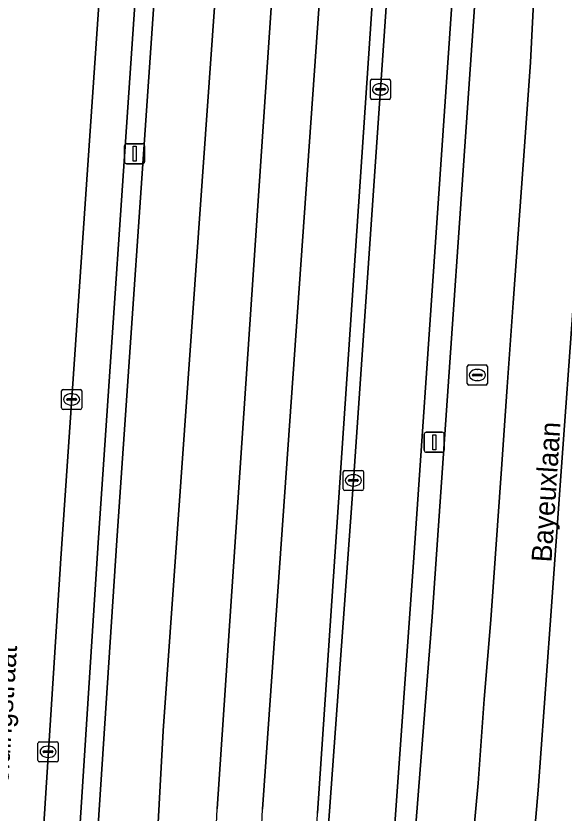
# Model space of a CAD drawing. Extents: x 160157 to 160921, y 381516 to 382045.
# Drawn here: x 160513.39 to 160540.65, y 381833.77 to 381873.44 of the extents above; entities that cross this region are included whole.
import ezdxf

# ---------------------------------------------------------------- set-up
doc = ezdxf.new("R2010")
doc.units = 0
for name, color, linetype in [('IMGEO_Berm_gesloten', 7, 'Continuous'), ('IMGEO_Berm_groen', 7, 'Continuous'), ('IMGEO_Berm_open', 7, 'Continuous'), ('IMGEO_Kolk', 7, 'Continuous'), ('IMGEO_Lichtmast', 7, 'Continuous'), ('IMGEO_Openbare_ruimte_label', 7, 'Continuous'), ('IMGEO_Parkeervlak_open', 7, 'Continuous'), ('IMGEO_Rijbaan_lokaal_open', 7, 'Continuous'), ('IMGEO_Rijbaan_regionaal_gesloten', 7, 'Continuous'), ('IMGEO_Rioolput', 7, 'Continuous')]:
    doc.layers.add(name, color=color, linetype=linetype)

msp = doc.modelspace()

# ---------------------------------------------------------------- linework, layer by layer
at = {"layer": 'IMGEO_Berm_gesloten'}
for points in [[(160537.367, 381907.526), (160535.336, 381877.881), (160533.178, 381846.489), (160532.157, 381832.058), (160528.001, 381786.763)], [(160528.742, 381777.62), (160529.18, 381786.609), (160529.545, 381792.616), (160532.528, 381824.512), (160533.226, 381832.551), (160534.083, 381843.54), (160536.45, 381877.717), (160538.181, 381902.406)]]:
    msp.add_lwpolyline(points, dxfattribs=at)
at = {"layer": 'IMGEO_Berm_groen'}
for points in [[(160534.614, 381926.093), (160532.965, 381928.317), (160530.336, 381929.12), (160526.984, 381926.458), (160523.346, 381875.055), (160520.714, 381837.873), (160520.28, 381829.952), (160520.063, 381825.981), (160517.843, 381805.586), (160514.368, 381782.689), (160510.053, 381758.978), (160509.927, 381757.953), (160509.344, 381753.204), (160510.68, 381750.562), (160513.728, 381750), (160514.409, 381749.874), (160514.559, 381750), (160516.8, 381751.896), (160523.052, 381785.526)], [(160536.923, 381926.925), (160532.965, 381928.317), (160534.614, 381926.093), (160528.389, 381833.774)], [(160532.014, 381924.443), (160531.525, 381926.029), (160530.481, 381926.358), (160529.573, 381925.76), (160523.404, 381833.99)], [(160529.573, 381925.76), (160530.481, 381926.358), (160531.525, 381926.029), (160532.014, 381924.443), (160525.658, 381833.963)], [(160528.389, 381833.774), (160534.614, 381926.093)], [(160523.404, 381833.99), (160529.573, 381925.76)], [(160525.658, 381833.963), (160532.014, 381924.443)], [(160523.992, 381779.798), (160524.523, 381784.877), (160525.11, 381791.078), (160526.59, 381807.082), (160527.114, 381812.495), (160528.774, 381830.898), (160530.173, 381850.327), (160531.52, 381869.788), (160533, 381891.221)]]:
    msp.add_lwpolyline(points, dxfattribs=at)
msp.add_lwpolyline([(160523.346, 381875.055), (160520.327, 381875.319), (160520.319, 381875.157), (160520.311, 381874.994), (160518.408, 381847.341), (160517.274, 381830.144), (160520.28, 381829.952), (160520.714, 381837.873)], close=True, dxfattribs=at)
for centre, radius, start, end in [((160092.55, 381856.358), 431.434, 350.65138, 357.02816), ((160092.55, 381856.358), 431.434, 350.65138, 357.02816), ((160083.837, 381858.802), 442.519, 350.5442, 356.78225), ((160083.837, 381858.802), 442.519, 350.5442, 356.78225), ((160153.748, 381850.796), 375.027, 349.97715, 357.39851), ((160153.748, 381850.796), 375.027, 349.97715, 357.39851)]:
    msp.add_arc(centre, radius, start, end, dxfattribs=at)
at = {"layer": 'IMGEO_Berm_open'}
for points in [[(160519.387, 381875.229), (160517.479, 381847.224), (160515.937, 381823.215)], [(160513.972, 381820.522), (160514.057, 381819.599), (160513.86, 381817.808), (160516.446, 381817.577), (160517.274, 381830.144), (160518.408, 381847.341), (160520.311, 381874.994)]]:
    msp.add_lwpolyline(points, dxfattribs=at)
at = {"layer": 'IMGEO_Kolk'}
for p, q in [((160531.017, 381869.361), (160531.017, 381870.213)), ((160531.092, 381870.287), (160531.944, 381870.287)), ((160531.505, 381870.067), (160531.53, 381870.067)), ((160532.018, 381870.213), (160532.018, 381869.361)), ((160531.276, 381869.781), (160531.276, 381869.793)), ((160531.714, 381869.744), (160531.316, 381869.744)), ((160531.319, 381869.83), (160531.717, 381869.83)), ((160531.76, 381869.793), (160531.76, 381869.781)), ((160531.944, 381869.287), (160531.092, 381869.287)), ((160531.528, 381869.507), (160531.503, 381869.507)), ((160515.66, 381853.93), (160515.66, 381854.782)), ((160515.735, 381854.856), (160516.587, 381854.856)), ((160516.148, 381854.636), (160516.173, 381854.636)), ((160516.661, 381854.782), (160516.661, 381853.93)), ((160515.919, 381854.35), (160515.919, 381854.362)), ((160516.357, 381854.313), (160515.959, 381854.313)), ((160515.962, 381854.399), (160516.36, 381854.399)), ((160516.171, 381854.076), (160516.146, 381854.076)), ((160516.403, 381854.362), (160516.403, 381854.35)), ((160516.587, 381853.856), (160515.735, 381853.856)), ((160529.67, 381849.901), (160529.67, 381850.753)), ((160529.745, 381850.827), (160530.597, 381850.827)), ((160530.158, 381850.607), (160530.183, 381850.607)), ((160530.671, 381850.753), (160530.671, 381849.901)), ((160529.929, 381850.321), (160529.929, 381850.333)), ((160530.367, 381850.284), (160529.969, 381850.284)), ((160529.972, 381850.37), (160530.37, 381850.37)), ((160530.413, 381850.333), (160530.413, 381850.321)), ((160530.597, 381849.827), (160529.745, 381849.827)), ((160530.181, 381850.047), (160530.156, 381850.047)), ((160514.489, 381836.397), (160514.489, 381837.249)), ((160514.564, 381837.323), (160515.416, 381837.323)), ((160514.977, 381837.103), (160515.002, 381837.103)), ((160515.49, 381837.249), (160515.49, 381836.397)), ((160514.748, 381836.817), (160514.748, 381836.829)), ((160515.186, 381836.78), (160514.788, 381836.78)), ((160514.791, 381836.866), (160515.189, 381836.866)), ((160515.232, 381836.829), (160515.232, 381836.817)), ((160515.416, 381836.323), (160514.564, 381836.323)), ((160515, 381836.543), (160514.975, 381836.543))]:
    msp.add_line(p, q, dxfattribs=at)
for points in [[(160531.017, 381869.361), (160531.017, 381870.213)], [(160531.092, 381870.287), (160531.944, 381870.287)], [(160532.018, 381870.213), (160532.018, 381869.361)], [(160531.944, 381869.287), (160531.092, 381869.287)], [(160515.66, 381853.93), (160515.66, 381854.782)], [(160515.735, 381854.856), (160516.587, 381854.856)], [(160516.661, 381854.782), (160516.661, 381853.93)], [(160516.587, 381853.856), (160515.735, 381853.856)], [(160529.67, 381849.901), (160529.67, 381850.753)], [(160529.745, 381850.827), (160530.597, 381850.827)], [(160530.671, 381850.753), (160530.671, 381849.901)], [(160530.597, 381849.827), (160529.745, 381849.827)], [(160514.489, 381836.397), (160514.489, 381837.249)], [(160514.564, 381837.323), (160515.416, 381837.323)], [(160515.49, 381837.249), (160515.49, 381836.397)], [(160515.416, 381836.323), (160514.564, 381836.323)]]:
    msp.add_lwpolyline(points, dxfattribs=at)
for centre, radius, start, end in [((160531.094, 381870.211), 0.0765, 91.552, 178.448), ((160531.094, 381870.211), 0.0765, 91.552, 178.448), ((160531.942, 381870.211), 0.0765, 1.552, 88.448), ((160531.942, 381870.211), 0.0765, 1.552, 88.448), ((160531.316, 381869.79), 0.0403, 85.8775, 175.7526), ((160531.313, 381869.78), 0.0366, 178.938, 274.7102), ((160531.717, 381869.787), 0.043, 264.8664, 352.4533), ((160531.721, 381869.792), 0.0386, 1.7309, 96.639), ((160531.094, 381869.363), 0.0765, 181.552, 268.448), ((160531.094, 381869.363), 0.0765, 181.552, 268.448), ((160531.942, 381869.363), 0.0765, 271.552, 358.448), ((160531.942, 381869.363), 0.0765, 271.552, 358.448), ((160515.737, 381854.78), 0.0765, 91.552, 178.448), ((160515.737, 381854.78), 0.0765, 91.552, 178.448), ((160516.585, 381854.78), 0.0765, 1.552, 88.448), ((160516.585, 381854.78), 0.0765, 1.552, 88.448), ((160515.959, 381854.359), 0.0403, 85.8775, 175.7526), ((160515.956, 381854.349), 0.0366, 178.938, 274.7102), ((160516.36, 381854.356), 0.043, 264.8664, 352.4533), ((160516.364, 381854.361), 0.0386, 1.7309, 96.639), ((160515.737, 381853.932), 0.0765, 181.552, 268.448), ((160515.737, 381853.932), 0.0765, 181.552, 268.448), ((160516.585, 381853.932), 0.0765, 271.552, 358.448), ((160516.585, 381853.932), 0.0765, 271.552, 358.448), ((160529.747, 381850.751), 0.0765, 91.552, 178.448), ((160529.747, 381850.751), 0.0765, 91.552, 178.448), ((160530.595, 381850.751), 0.0765, 1.552, 88.448), ((160530.595, 381850.751), 0.0765, 1.552, 88.448), ((160529.969, 381850.33), 0.0403, 85.8775, 175.7526), ((160529.966, 381850.32), 0.0366, 178.938, 274.7102), ((160530.37, 381850.327), 0.043, 264.8664, 352.4533), ((160530.374, 381850.332), 0.0386, 1.7309, 96.639), ((160529.747, 381849.903), 0.0765, 181.552, 268.448), ((160529.747, 381849.903), 0.0765, 181.552, 268.448), ((160530.595, 381849.903), 0.0765, 271.552, 358.448), ((160530.595, 381849.903), 0.0765, 271.552, 358.448), ((160514.566, 381837.247), 0.0765, 91.552, 178.448), ((160514.566, 381837.247), 0.0765, 91.552, 178.448), ((160515.414, 381837.247), 0.0765, 1.552, 88.448), ((160515.414, 381837.247), 0.0765, 1.552, 88.448), ((160514.788, 381836.826), 0.0403, 85.8775, 175.7526), ((160514.785, 381836.816), 0.0366, 178.938, 274.7102), ((160515.189, 381836.823), 0.043, 264.8664, 352.4533), ((160515.193, 381836.828), 0.0386, 1.7309, 96.639), ((160514.566, 381836.399), 0.0765, 181.552, 268.448), ((160514.566, 381836.399), 0.0765, 181.552, 268.448), ((160515.414, 381836.399), 0.0765, 271.552, 358.448), ((160515.414, 381836.399), 0.0765, 271.552, 358.448)]:
    msp.add_arc(centre, radius, start, end, dxfattribs=at)
for centre, major_axis, ratio, start_param, end_param in [((160531.504, 381869.787), (-0.387, 0.002), 0.722429, 4.712389, 7.853982), ((160531.529, 381869.787), (-0.39, 0.002), 0.717154, 1.570796, 4.712389), ((160516.147, 381854.356), (-0.387, 0.002), 0.722429, 4.712389, 7.853982), ((160516.172, 381854.356), (-0.39, 0.002), 0.717154, 1.570796, 4.712389), ((160530.157, 381850.327), (-0.387, 0.002), 0.722429, 4.712389, 7.853982), ((160530.182, 381850.327), (-0.39, 0.002), 0.717154, 1.570796, 4.712389), ((160514.976, 381836.823), (-0.387, 0.002), 0.722429, 4.712389, 7.853982), ((160515.001, 381836.823), (-0.39, 0.002), 0.717154, 1.570796, 4.712389)]:
    msp.add_ellipse(centre, major_axis=major_axis, ratio=ratio, start_param=start_param, end_param=end_param, dxfattribs=at)
at = {"layer": 'IMGEO_Lichtmast'}
for p, q in [((160518.795, 381866.182), (160518.795, 381866.982)), ((160518.795, 381866.982), (160518.795, 381866.182)), ((160518.895, 381867.082), (160519.685, 381867.082)), ((160519.685, 381867.082), (160518.895, 381867.082)), ((160519.785, 381866.982), (160519.785, 381866.182)), ((160519.785, 381866.182), (160519.785, 381866.982)), ((160519.685, 381866.082), (160518.895, 381866.082)), ((160518.895, 381866.082), (160519.685, 381866.082)), ((160533.698, 381851.825), (160533.698, 381852.625)), ((160533.698, 381852.625), (160533.698, 381851.825)), ((160533.798, 381852.725), (160534.588, 381852.725)), ((160534.588, 381852.725), (160533.798, 381852.725)), ((160534.688, 381852.625), (160534.688, 381851.825)), ((160534.688, 381851.825), (160534.688, 381852.625)), ((160534.588, 381851.725), (160533.798, 381851.725)), ((160533.798, 381851.725), (160534.588, 381851.725))]:
    msp.add_line(p, q, dxfattribs=at)
for points in [[(160519.215, 381866.957), (160519.365, 381866.957), (160519.365, 381866.207), (160519.215, 381866.207), (160519.215, 381866.957)], [(160534.118, 381852.6), (160534.268, 381852.6), (160534.268, 381851.85), (160534.118, 381851.85), (160534.118, 381852.6)]]:
    msp.add_lwpolyline(points, dxfattribs=at)
for centre, start, end in [((160518.895, 381866.982), 90, 180), ((160518.895, 381866.982), 90, 180), ((160519.685, 381866.982), 0, 90), ((160519.685, 381866.982), 360, 90), ((160518.895, 381866.182), 180, 270), ((160518.895, 381866.182), 180, 270), ((160519.685, 381866.182), 270, 0), ((160519.685, 381866.182), 270, 0), ((160533.798, 381852.625), 90, 180), ((160533.798, 381852.625), 90, 180), ((160534.588, 381852.625), 0, 90), ((160534.588, 381852.625), 360, 90), ((160533.798, 381851.825), 180, 270), ((160533.798, 381851.825), 180, 270), ((160534.588, 381851.825), 270, 0), ((160534.588, 381851.825), 270, 0)]:
    msp.add_arc(centre, 0.1, start, end, dxfattribs=at)
at = {"layer": 'IMGEO_Parkeervlak_open'}
for points in [[(160517.644, 381875.952), (160515.631, 381846.447), (160513.972, 381820.522)], [(160515.937, 381823.215), (160517.479, 381847.224), (160519.387, 381875.229)]]:
    msp.add_lwpolyline(points, dxfattribs=at)
at = {"layer": 'IMGEO_Rijbaan_lokaal_open'}
msp.add_lwpolyline([(160511.622, 381876.467), (160510.794, 381864.027), (160510.338, 381857.185), (160508.946, 381836.272), (160507.968, 381820.837), (160510.711, 381820.693), (160513.972, 381820.522), (160515.631, 381846.447), (160517.644, 381875.952)], dxfattribs=at)
at = {"layer": 'IMGEO_Rijbaan_regionaal_gesloten'}
for points in [[(160535.72, 381795.222), (160536.596, 381803.188), (160537.291, 381811.172), (160537.978, 381819.053), (160538.673, 381827.033), (160539.359, 381834.905), (160539.955, 381843.146), (160540.524, 381851.007), (160541.102, 381859.002), (160541.681, 381866.997), (160542.25, 381874.861), (160542.819, 381882.725), (160543.305, 381890.839), (160543.942, 381898.777), (160544.695, 381906.619), (160545.363, 381910.49), (160546.378, 381915.31), (160550.864, 381933.395)], [(160558.852, 381929.436), (160550.864, 381933.395), (160546.378, 381915.31), (160545.363, 381910.49), (160544.695, 381906.619), (160543.942, 381898.777), (160543.305, 381890.839), (160542.819, 381882.725), (160542.25, 381874.861), (160541.681, 381866.997), (160541.102, 381859.002), (160540.524, 381851.007), (160539.955, 381843.146), (160539.359, 381834.905), (160538.673, 381827.033), (160537.978, 381819.053), (160537.291, 381811.172), (160536.596, 381803.188), (160535.72, 381795.222)], [(160534.257, 381910.641), (160533, 381891.221), (160531.52, 381869.788), (160530.173, 381850.327), (160528.774, 381830.898), (160527.114, 381812.495), (160526.59, 381807.082), (160525.11, 381791.078), (160524.523, 381784.877), (160523.992, 381779.798)], [(160528.001, 381786.763), (160532.157, 381832.058), (160533.178, 381846.489), (160535.336, 381877.881), (160537.367, 381907.526)], [(160538.181, 381902.406), (160536.45, 381877.717), (160534.083, 381843.54), (160533.226, 381832.551), (160532.528, 381824.512), (160529.545, 381792.616), (160529.18, 381786.609), (160528.742, 381777.62)], [(160539.18, 381875.105), (160538.978, 381871.14), (160538.695, 381867.18), (160538.123, 381859.162), (160537.824, 381854.982), (160537.55, 381851.139), (160536.997, 381843.386), (160536.668, 381839.437), (160536.375, 381835.269), (160535.652, 381827.333), (160535.347, 381823.421), (160534.979, 381819.427), (160534.615, 381815.481), (160534.286, 381811.605), (160533.879, 381807.453), (160533.505, 381803.628), (160533.081, 381799.699)], [(160533.081, 381799.699), (160533.505, 381803.628), (160533.879, 381807.453), (160534.286, 381811.605), (160534.615, 381815.481), (160534.979, 381819.427), (160535.347, 381823.421), (160535.652, 381827.333), (160536.375, 381835.269), (160536.668, 381839.437), (160536.997, 381843.386), (160537.55, 381851.139), (160537.824, 381854.982), (160538.123, 381859.162), (160538.695, 381867.18), (160538.978, 381871.14), (160539.18, 381875.105)]]:
    msp.add_lwpolyline(points, dxfattribs=at)
at = {"layer": 'IMGEO_Rioolput'}
for p, q in [((160535.909, 381856.07), (160536.761, 381856.07)), ((160535.834, 381855.144), (160535.834, 381855.996)), ((160536.322, 381855.85), (160536.347, 381855.85)), ((160536.835, 381855.996), (160536.835, 381855.144)), ((160536.093, 381855.564), (160536.093, 381855.576)), ((160536.531, 381855.527), (160536.133, 381855.527)), ((160536.136, 381855.613), (160536.534, 381855.613)), ((160536.345, 381855.29), (160536.32, 381855.29)), ((160536.577, 381855.576), (160536.577, 381855.564)), ((160536.761, 381855.07), (160535.909, 381855.07))]:
    msp.add_line(p, q, dxfattribs=at)
for points in [[(160535.909, 381856.07), (160536.761, 381856.07)], [(160535.834, 381855.144), (160535.834, 381855.996)], [(160536.835, 381855.996), (160536.835, 381855.144)], [(160536.761, 381855.07), (160535.909, 381855.07)]]:
    msp.add_lwpolyline(points, dxfattribs=at)
for centre, radius, start, end in [((160535.911, 381855.994), 0.0765, 91.552, 178.448), ((160535.911, 381855.994), 0.0765, 91.552, 178.448), ((160536.759, 381855.994), 0.0765, 1.552, 88.448), ((160536.759, 381855.994), 0.0765, 1.552, 88.448), ((160536.133, 381855.573), 0.0403, 85.8775, 175.7526), ((160536.13, 381855.563), 0.0366, 178.938, 274.7102), ((160536.534, 381855.57), 0.043, 264.8664, 352.4533), ((160536.538, 381855.575), 0.0386, 1.7309, 96.639), ((160535.911, 381855.146), 0.0765, 181.552, 268.448), ((160535.911, 381855.146), 0.0765, 181.552, 268.448), ((160536.759, 381855.146), 0.0765, 271.552, 358.448), ((160536.759, 381855.146), 0.0765, 271.552, 358.448)]:
    msp.add_arc(centre, radius, start, end, dxfattribs=at)
for centre, major_axis, ratio, start_param, end_param in [((160536.321, 381855.57), (-0.387, 0.002), 0.722429, 4.712389, 7.853982), ((160536.346, 381855.57), (-0.39, 0.002), 0.717154, 1.570796, 4.712389)]:
    msp.add_ellipse(centre, major_axis=major_axis, ratio=ratio, start_param=start_param, end_param=end_param, dxfattribs=at)

# ---------------------------------------------------------------- texts
at = {"layer": 'IMGEO_Openbare_ruimte_label'}
for s, p in [('Bayeuxlaan', (160540.02, 381846.232)), ('Scheidingstraat', (160512.853, 381832.891))]:
    msp.add_text(s, height=1, rotation=86.2736, dxfattribs=at).set_placement(p)

doc.saveas('drawing.dxf')
